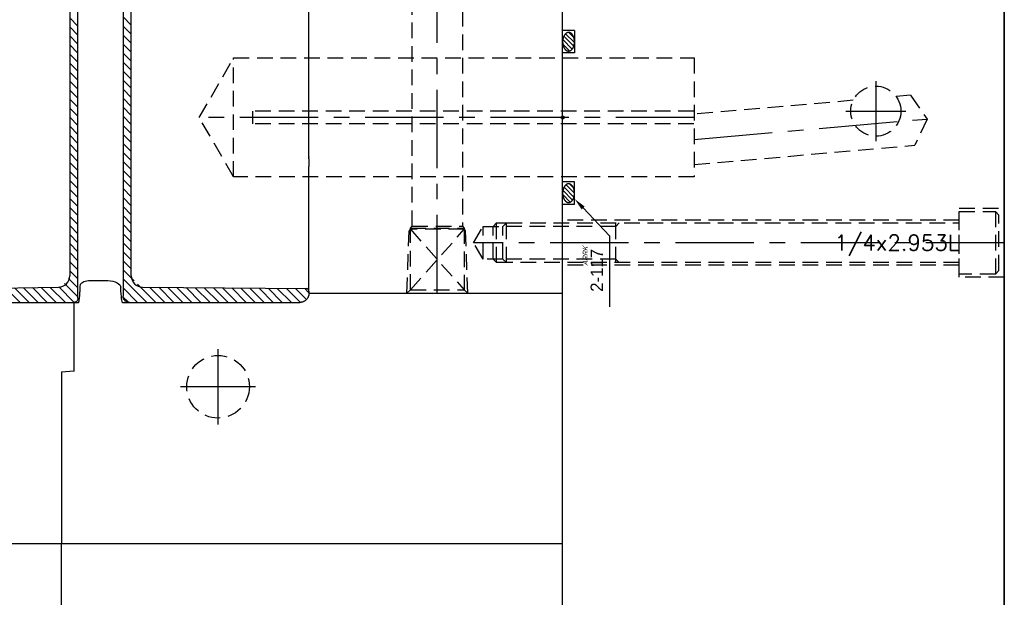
# Model space of a CAD drawing. Extents: x 2651 to 7771, y -1163 to 1075.
# Tile 480 of 490: x 6214 to 6371, y 579 to 671. Entities that reach past the tile are written whole.
import ezdxf
from ezdxf.enums import TextEntityAlignment as Align

# ---------------------------------------------------------------- set-up
doc = ezdxf.new("R2010")
doc.units = 0
doc.header["$LTSCALE"] = 10
for name, pattern in [('CENTER', [2, 1.25, -0.25, 0.25, -0.25]), ('CNSHID', [4, 3, -1]), ('HIDDEN', [0.375, 0.25, -0.125])]:
    doc.linetypes.add(name, pattern=pattern)
doc.layers.get('0').update_dxf_attribs({"linetype": 'CONTINUOUS'})
for name, color, linetype in [('1', 7, 'CONTINUOUS'), ('9', 3, 'CONTINUOUS'), ('CEN', 1, 'CENTER'), ('COOL', 150, 'HIDDEN'), ('DIM', 3, 'CONTINUOUS'), ('HIDDEN', 6, 'HIDDEN'), ('TEXT', 4, 'CONTINUOUS'), ('WL1-HL', 4, 'CNSHID'), ('WOR1-DL', 7, 'CONTINUOUS')]:
    doc.layers.add(name, color=color, linetype=linetype)
doc.styles.add('china', font='txt')
doc.styles.get("Standard").update_dxf_attribs({"font": 'romans.shx'})

# ---------------------------------------------------------------- blocks, each defined once
blk = doc.blocks.new('*X11')
at = {"color": 0}
for p, q in [((917.64, 311.65), (918.84, 312.85)), ((917.97, 311.27), (919.52, 312.82)), ((918.45, 311.05), (920.04, 312.63)), ((919.07, 310.96), (920.42, 312.3)), ((919.98, 311.16), (920.51, 311.7))]:
    blk.add_line(p, q, dxfattribs=at)
blk = doc.blocks.new('*X12')
at = {"color": 0}
for p, q in [((941.78, 311.74), (942.86, 312.83)), ((942.07, 311.33), (943.58, 312.84)), ((942.52, 311.08), (944.12, 312.68)), ((943.12, 310.96), (944.53, 312.38)), ((943.93, 311.07), (944.72, 311.86))]:
    blk.add_line(p, q, dxfattribs=at)
blk = doc.blocks.new('A$C7D2C7B05')
at = {"layer": '9'}
blk.add_circle((0, 0), 0.25, dxfattribs=at)
at = {"layer": 'WL1-HL'}
for p, q in [((-13.87, -1.9), (-13.87, 0)), ((-10.3, -1.9), (-10.3, 0)), ((10.3, -1.9), (10.3, 0)), ((13.87, -1.9), (13.87, 0)), ((-13.87, -1.9), (-10.3, -1.9)), ((13.87, -1.9), (10.3, -1.9))]:
    blk.add_line(p, q, dxfattribs=at)
for points in [[(-12.09, 0, 0.064849), (-12.68, -0.08, 0.077678), (-13.14, -0.28, 0.107175), (-13.47, -0.61, 0.144647), (-13.57, -0.95, 0.144647), (-13.47, -1.29, 0.107175), (-13.14, -1.62, 0.077678), (-12.68, -1.82, 0.064849), (-12.09, -1.9, 0.064849), (-11.49, -1.82, 0.077678), (-11.03, -1.62, 0.107175), (-10.7, -1.29, 0.144647), (-10.6, -0.95, 0.144647), (-10.7, -0.61, 0.107175), (-11.03, -0.28, 0.077678), (-11.49, -0.08, 0.064849)], [(12.09, 0, -0.064849), (12.68, -0.08, -0.077678), (13.14, -0.28, -0.107175), (13.47, -0.61, -0.144647), (13.57, -0.95, -0.144647), (13.47, -1.29, -0.107175), (13.14, -1.62, -0.077678), (12.68, -1.82, -0.064849), (12.09, -1.9, -0.064849), (11.49, -1.82, -0.077678), (11.03, -1.62, -0.107175), (10.7, -1.29, -0.144647), (10.6, -0.95, -0.144647), (10.7, -0.61, -0.107175), (11.03, -0.28, -0.077678), (11.49, -0.08, -0.064849)]]:
    blk.add_lwpolyline(points, format="xyb", close=True, dxfattribs=at)
at = {"layer": 'WOR1-DL'}
for p, q in [((-14.45, -3.27), (-18.91, -7.46)), ((-20.91, -7.46), (-30.24, -7.46)), ((-18.91, -7.46), (-20.91, -7.46))]:
    blk.add_line(p, q, dxfattribs=at)
blk.add_solid([(-14.68, -3.03), (-14.22, -3.51), (-12.99, -1.9)], dxfattribs=at)
at = {"layer": 'WL1-HL'}
for name in ['*X11', '*X12']:
    blk.add_blockref(name, (-931.15, -312.86), dxfattribs=at)
at = {"layer": 'WOR1-DL', "style": 'china'}
blk.add_text('2-117', height=2, dxfattribs=at).set_placement((-21, -5.46), align=Align.MIDDLE_RIGHT)
at = {"layer": 'WOR1-DL', "style": 'china', "oblique": 20}
blk.add_text('ARRK', height=0.8, dxfattribs=at).set_placement((-23.68, -4.02))
blk = doc.blocks.new('DSF')
at = {"color": 5, "linetype": 'Continuous', "lineweight": 0}
for p, q in [((2176.48, 6608.41), (2175.19, 6609.7)), ((2184.99, 6608.56), (2183.7, 6609.85)), ((2176.48, 6606.97), (2175.19, 6608.26)), ((2184.99, 6607.11), (2183.7, 6608.41)), ((2176.48, 6605.52), (2175.19, 6606.82)), ((2184.99, 6605.67), (2183.7, 6606.97)), ((2184.99, 6604.23), (2183.7, 6605.52)), ((2176.48, 6604.08), (2175.19, 6605.38)), ((2176.48, 6602.64), (2175.19, 6603.93)), ((2184.99, 6602.79), (2183.7, 6604.08)), ((2176.48, 6601.2), (2175.19, 6602.49)), ((2184.99, 6601.35), (2183.7, 6602.64)), ((2176.48, 6599.76), (2175.19, 6601.05)), ((2184.99, 6599.9), (2183.7, 6601.2)), ((2176.48, 6598.32), (2175.19, 6599.61)), ((2184.99, 6598.46), (2183.7, 6599.76)), ((2176.48, 6596.87), (2175.19, 6598.17)), ((2184.99, 6597.02), (2183.7, 6598.32)), ((2176.48, 6595.43), (2175.19, 6596.73)), ((2184.99, 6595.58), (2183.7, 6596.87)), ((2176.48, 6593.99), (2175.19, 6595.28)), ((2184.99, 6594.14), (2183.7, 6595.43)), ((2176.48, 6592.55), (2175.19, 6593.84)), ((2184.99, 6592.7), (2183.7, 6593.99)), ((2176.48, 6591.11), (2175.19, 6592.4)), ((2184.99, 6591.25), (2183.7, 6592.55)), ((2176.48, 6589.66), (2175.19, 6590.96)), ((2184.99, 6589.81), (2183.7, 6591.11)), ((2176.48, 6588.22), (2175.19, 6589.52)), ((2184.99, 6588.37), (2183.7, 6589.66)), ((2184.99, 6586.93), (2183.7, 6588.22)), ((2176.48, 6586.78), (2175.19, 6588.08)), ((2184.99, 6585.49), (2183.7, 6586.78)), ((2176.48, 6585.34), (2175.19, 6586.63)), ((2176.48, 6583.9), (2175.19, 6585.19)), ((2184.99, 6584.04), (2183.7, 6585.34)), ((2176.48, 6582.46), (2175.19, 6583.75)), ((2184.99, 6582.6), (2183.7, 6583.9)), ((2176.48, 6581.01), (2175.19, 6582.31)), ((2184.99, 6581.16), (2183.7, 6582.46)), ((2176.48, 6579.57), (2175.19, 6580.87)), ((2184.99, 6579.72), (2183.7, 6581.01)), ((2176.48, 6578.13), (2175.19, 6579.42)), ((2184.99, 6578.28), (2183.7, 6579.57)), ((2176.48, 6576.69), (2175.19, 6577.98)), ((2184.99, 6576.84), (2183.7, 6578.13)), ((2176.48, 6575.25), (2175.19, 6576.54)), ((2184.99, 6575.39), (2183.7, 6576.69)), ((2176.48, 6573.8), (2175.19, 6575.1)), ((2184.99, 6573.95), (2183.7, 6575.25)), ((2176.48, 6572.36), (2175.19, 6573.66)), ((2184.99, 6572.51), (2183.7, 6573.81)), ((2176.48, 6570.92), (2175.19, 6572.22)), ((2184.99, 6571.07), (2183.7, 6572.36)), ((2176.48, 6569.48), (2175.19, 6570.77)), ((2184.99, 6569.63), (2183.7, 6570.92)), ((2185.45, 6567.73), (2183.7, 6569.48)), ((2176.48, 6566.6), (2174.96, 6568.12)), ((2176.48, 6568.04), (2175.19, 6569.33)), ((2187.47, 6564.27), (2183.7, 6568.04)), ((2167.26, 6564.27), (2164.94, 6566.59)), ((2168.7, 6564.27), (2166.37, 6566.61)), ((2170.15, 6564.27), (2167.79, 6566.63)), ((2171.59, 6564.27), (2169.22, 6566.64)), ((2173.03, 6564.27), (2170.64, 6566.66)), ((2174.48, 6564.27), (2172.07, 6566.68)), ((2175.91, 6564.28), (2173.46, 6566.74)), ((2176.48, 6565.15), (2174.36, 6567.27)), ((2186.02, 6564.27), (2183.7, 6566.6)), ((2188.91, 6564.27), (2186.01, 6567.17)), ((2190.35, 6564.27), (2187.93, 6566.7)), ((2191.79, 6564.27), (2189.38, 6566.69)), ((2193.24, 6564.27), (2190.84, 6566.67)), ((2194.68, 6564.27), (2192.29, 6566.66)), ((2196.12, 6564.27), (2193.75, 6566.65)), ((2197.57, 6564.27), (2195.2, 6566.63)), ((2199.01, 6564.27), (2196.66, 6566.62)), ((2200.45, 6564.27), (2198.12, 6566.61)), ((2201.9, 6564.27), (2199.57, 6566.6)), ((2203.34, 6564.27), (2201.03, 6566.58)), ((2204.78, 6564.27), (2202.48, 6566.57)), ((2206.23, 6564.27), (2203.94, 6566.56)), ((2207.67, 6564.27), (2205.4, 6566.55)), ((2209.11, 6564.27), (2206.85, 6566.53)), ((2210.56, 6564.27), (2208.31, 6566.52)), ((2211.97, 6564.3), (2209.76, 6566.51)), ((2212.96, 6564.76), (2211.22, 6566.5)), ((2213.36, 6565.8), (2212.68, 6566.48)), ((2184.56, 6564.29), (2183.71, 6565.14))]:
    blk.add_line(p, q, dxfattribs=at)
for p, q in [((2213.36, 6565.74), (2253.85, 6565.74)), ((2175.82, 6564.27), (2175.82, 6553.24))]:
    blk.add_line(p, q)
at = {"layer": '1', "color": 7, "linetype": 'Continuous'}
for p, q in [((2176.48, 6564.93), (2176.48, 6624.57)), ((2175.19, 6617.96), (2175.19, 6568.51)), ((2184.99, 6568.52), (2184.99, 6617.95)), ((2183.7, 6615.83), (2183.7, 6565.3)), ((2213.36, 6599.9), (2213.36, 6615.14)), ((2184.99, 6608.26), (2184.99, 6608.55)), ((2184.99, 6605.36), (2184.99, 6605.68)), ((2184.99, 6603.52), (2184.99, 6603.84)), ((2184.99, 6601.87), (2184.99, 6602.16)), ((2184.99, 6600.37), (2184.99, 6600.66)), ((2213.36, 6597.94), (2213.36, 6599.9)), ((2184.99, 6597.96), (2184.99, 6598.25)), ((2213.36, 6587.52), (2213.36, 6597.94)), ((2184.99, 6596.29), (2184.99, 6596.65)), ((2184.99, 6595.76), (2184.99, 6596.05)), ((2184.99, 6594.31), (2184.99, 6594.6)), ((2213.36, 6587.2), (2213.36, 6585.98)), ((2213.36, 6571.24), (2213.36, 6585.55)), ((2213.36, 6570.83), (2213.36, 6571.24)), ((2213.36, 6566.09), (2213.36, 6569.73)), ((2156.75, 6566.48), (2173.4, 6566.7)), ((2178.18, 6567.75), (2181.24, 6567.75)), ((2186.79, 6566.71), (2212.98, 6566.48)), ((2213.36, 6566.09), (2213.36, 6565.74)), ((2157.83, 6564.27), (2175.82, 6564.27)), ((2184.73, 6564.27), (2211.9, 6564.27))]:
    blk.add_line(p, q, dxfattribs=at)
at = {"layer": '1', "color": 3, "linetype": 'Continuous'}
for p, q in [((2176.48, 6564.93), (2176.48, 6564.93)), ((2183.7, 6565.3), (2183.7, 6565.3)), ((2213.36, 6565.74), (2213.36, 6565.74)), ((2175.82, 6564.27), (2175.82, 6564.27)), ((2184.73, 6564.27), (2184.73, 6564.27)), ((2211.9, 6564.27), (2211.9, 6564.27))]:
    blk.add_line(p, q, dxfattribs=at)
at = {"layer": '1', "color": 7, "linetype": 'Continuous'}
blk.add_arc((2212.97, 6566.09), 0.389, 0, 89.5, dxfattribs=at)
for centre, major_axis, start_param, end_param in [((2173.37, 6568.51), (1.81, 0.02), 4.712389, 6.2701), ((2186.81, 6568.52), (-1.81, 0.02), 0.008724, 1.570796)]:
    blk.add_ellipse(centre, major_axis=major_axis, ratio=0.999657, start_param=start_param, end_param=end_param, dxfattribs=at)
at = {"layer": '1', "color": 7, "linetype": 'Continuous', "extrusion": (0, 0, -1)}
blk.add_ellipse((2183.6, 6590.2), major_axis=(0, 25.92), ratio=0.026177, start_param=3.141593, end_param=3.577207, dxfattribs=at)
at = {"layer": '1', "color": 7, "linetype": 'Continuous'}
blk.add_open_spline([(2213.36, 6587.51), (2213.35, 6587.45), (2213.37, 6587.39)], degree=2, dxfattribs=at)
for points, degree, knots in [([(2213.36, 6587.45), (2213.36, 6587.47), (2213.36, 6587.49), (2213.36, 6587.51), (2213.36, 6587.51)], 3, [0, 0, 0, 0, 0.94704, 1, 1, 1, 1]), ([(2213.36, 6587.2), (2213.36, 6587.21), (2213.36, 6587.25), (2213.36, 6587.27), (2213.36, 6587.32), (2213.36, 6587.34), (2213.36, 6587.36), (2213.36, 6587.38), (2213.36, 6587.4), (2213.36, 6587.4), (2213.36, 6587.41)], 2, [0, 0, 0, 0.329924, 0.329924, 0.659847, 0.659847, 0.824809, 0.824809, 0.989771, 0.989771, 1, 1, 1]), ([(2213.36, 6585.55), (2213.36, 6585.59), (2213.36, 6585.65), (2213.36, 6585.67), (2213.36, 6585.71), (2213.36, 6585.74), (2213.36, 6585.77), (2213.36, 6585.92), (2213.36, 6585.98)], 2, [0, 0, 0, 0.25, 0.25, 0.375, 0.375, 0.5, 0.5, 1, 1, 1]), ([(2213.36, 6569.73), (2213.36, 6569.82), (2213.36, 6569.93), (2213.36, 6570.05), (2213.36, 6570.2), (2213.36, 6570.34), (2213.36, 6570.5), (2213.36, 6570.66), (2213.36, 6570.83)], 2, [0, 0, 0, 0.25, 0.25, 0.5, 0.5, 0.75, 0.75, 1, 1, 1]), ([(2176.88, 6567.06), (2176.89, 6567.22), (2177.02, 6567.39), (2177.48, 6567.65), (2177.82, 6567.75), (2178.18, 6567.75)], 3, [0, 0, 0, 0, 0.5, 0.5, 1, 1, 1, 1]), ([(2181.24, 6567.75), (2181.82, 6567.75), (2182.36, 6567.6), (2183.1, 6567.19), (2183.3, 6566.94), (2183.32, 6566.7)], 3, [0, 0, 0, 0, 0.5, 0.5, 1, 1, 1, 1]), ([(2176.48, 6564.93), (2176.48, 6564.86), (2176.47, 6564.78), (2176.44, 6564.71), (2176.42, 6564.65), (2176.38, 6564.58), (2176.34, 6564.52), (2176.29, 6564.46), (2176.24, 6564.41), (2176.17, 6564.38), (2176.11, 6564.34), (2176.04, 6564.31), (2175.97, 6564.29), (2175.92, 6564.28), (2175.87, 6564.27), (2175.82, 6564.27)], 3, [0, 0, 0, 0, 0.213869, 0.213869, 0.213869, 0.427747, 0.427747, 0.427747, 0.641534, 0.641534, 0.641534, 0.856087, 0.856087, 0.856087, 1, 1, 1, 1]), ([(2184.73, 6564.27), (2184.61, 6564.27), (2184.49, 6564.29), (2184.38, 6564.33), (2184.27, 6564.37), (2184.17, 6564.43), (2184.08, 6564.5), (2183.99, 6564.58), (2183.91, 6564.67), (2183.85, 6564.76), (2183.79, 6564.86), (2183.74, 6564.97), (2183.72, 6565.08), (2183.71, 6565.15), (2183.7, 6565.23), (2183.7, 6565.3)], 3, [0, 0, 0, 0, 0.218249, 0.218249, 0.218249, 0.436291, 0.436291, 0.436291, 0.6521, 0.6521, 0.6521, 0.865966, 0.865966, 0.865966, 1, 1, 1, 1]), ([(2175.82, 6564.27), (2175.96, 6564.27), (2176.14, 6564.27), (2176.28, 6564.27), (2176.58, 6564.27)], 2, [0, 0, 0, 0.412628, 0.412628, 1, 1, 1]), ([(2183.6, 6564.27), (2183.82, 6564.27), (2183.93, 6564.27), (2184.12, 6564.27), (2184.26, 6564.27), (2184.52, 6564.27), (2184.73, 6564.27)], 2, [0, 0, 0, 0.293384, 0.293384, 0.586768, 0.586768, 1, 1, 1])]:
    blk.add_open_spline(points, degree=degree, knots=knots, dxfattribs=at)
for points, weights, degree in [([(2176.58, 6564.27), (2176.68, 6564.27), (2176.79, 6565.22), (2176.88, 6567.06)], [1, 0.981813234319, 0.981813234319, 1], 3), ([(2213.36, 6565.74), (2213.36, 6564.27), (2211.9, 6564.27)], [1, 0.707106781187, 1], 2)]:
    blk.add_rational_spline(points, weights, degree=degree, dxfattribs=at)

msp = doc.modelspace()

# ---------------------------------------------------------------- linework, layer by layer
for p, q in [((6371.184, 910.642), (6371.184, -41.483)), ((6371.184, -41.483), (6371.184, 910.642)), ((6300.684, 587.642), (6300.684, 787.642)), ((6220.684, 615.042), (6222.648, 615.214)), ((6220.684, 615.042), (6220.684, 587.642)), ((6170.684, 587.642), (6300.684, 587.642)), ((6170.684, 587.642), (6300.684, 587.642)), ((6220.684, 560.242), (6220.684, 587.642)), ((6300.684, 387.642), (6300.684, 587.642))]:
    msp.add_line(p, q)
at = {"layer": 'CEN'}
msp.add_line((6371.184, 635.642), (6286.483, 635.642), dxfattribs=at)
at = {"layer": 'COOL', "color": 1, "linetype": 'CENTER'}
for p, q in [((6280.684, 627.572), (6280.684, 712.451)), ((6350.684, 661.442), (6350.684, 651.842)), ((6321.684, 655.642), (6242.684, 655.642)), ((6321.684, 655.642), (6309.684, 655.642)), ((6321.684, 652.142), (6358.852, 655.394)), ((6345.884, 656.642), (6355.484, 656.642)), ((6245.684, 606.642), (6245.684, 618.642)), ((6251.684, 612.642), (6239.684, 612.642))]:
    msp.add_line(p, q, dxfattribs=at)
at = {"layer": 'COOL'}
for p, q in [((6248.169, 646.142), (6248.169, 665.142)), ((6321.684, 665.142), (6321.684, 646.142)), ((6356.202, 659.177), (6353.931, 658.978)), ((6356.202, 659.177), (6358.852, 655.394)), ((6347.081, 658.379), (6321.684, 656.157)), ((6321.631, 656.642), (6251.169, 656.642)), ((6251.169, 656.642), (6251.169, 654.642)), ((6358.852, 655.394), (6356.9, 651.208)), ((6321.631, 654.642), (6251.169, 654.642)), ((6321.684, 648.127), (6356.9, 651.208))]:
    msp.add_line(p, q, dxfattribs=at)
for points in [[(6276.684, 638.29), (6276.684, 710.142), (6280.684, 712.451), (6284.684, 710.142), (6284.684, 638.29)], [(6321.684, 646.142), (6248.169, 646.142), (6242.684, 655.642), (6248.169, 665.142), (6321.684, 665.142)], [(6276.384, 637.99), (6276.684, 638.29), (6284.684, 638.29), (6284.984, 637.99)], [(6275.834, 627.572), (6276.175, 637.572), (6276.384, 637.781)], [(6276.384, 628.122), (6276.384, 637.99), (6284.984, 637.99), (6284.984, 628.122)], [(6276.384, 628.122), (6284.984, 637.781), (6276.384, 637.781), (6284.984, 628.122)], [(6285.534, 627.572), (6285.193, 637.572), (6284.984, 637.781)], [(6275.834, 627.572), (6276.384, 628.122), (6284.984, 628.122), (6285.534, 627.572)]]:
    msp.add_lwpolyline(points, dxfattribs=at)
for centre, radius in [((6350.684, 656.642), 4), ((6245.684, 612.642), 5)]:
    msp.add_circle(centre, radius, dxfattribs=at)
at = {"layer": 'HIDDEN'}
for p, q in [((6363.984, 639.242), (6300.684, 639.242)), ((6309.159, 632.467), (6309.159, 638.817)), ((6363.984, 632.042), (6300.684, 632.042))]:
    msp.add_line(p, q, dxfattribs=at)
for points in [[(6371.184, 630.142), (6363.984, 630.142), (6363.984, 641.142), (6371.184, 641.142)], [(6369.759, 630.642), (6363.984, 630.642), (6363.984, 640.642), (6369.759, 640.642), (6369.759, 630.642), (6370.334, 631.217), (6370.334, 640.067), (6369.759, 640.642)], [(6287.984, 633.042), (6286.483, 635.642), (6287.984, 638.242)], [(6291.159, 633.042), (6287.984, 633.042), (6287.984, 638.242), (6291.159, 638.242)], [(6290.147, 632.467), (6289.572, 633.042), (6289.572, 638.242), (6290.147, 638.817)], [(6291.734, 632.467), (6290.147, 632.467), (6290.147, 638.817), (6291.734, 638.817)], [(6291.734, 632.467), (6291.159, 633.042), (6291.159, 638.242), (6291.734, 638.817)], [(6309.734, 638.817), (6309.159, 638.242), (6291.159, 638.242)], [(6363.984, 632.467), (6291.734, 632.467), (6291.734, 638.817), (6363.984, 638.817)], [(6309.734, 632.467), (6309.159, 633.042), (6291.159, 633.042)]]:
    msp.add_lwpolyline(points, dxfattribs=at)

# ---------------------------------------------------------------- block references
at = {"layer": 'DIM'}
msp.add_blockref('DSF', (4046.831, -5938.164), dxfattribs=at)
at = {"layer": 'DIM', "rotation": 90}
msp.add_blockref('A$C7D2C7B05', (6300.684, 655.642), dxfattribs=at)

# ---------------------------------------------------------------- texts
at = {"layer": 'TEXT'}
msp.add_text('1/4x2.953L', height=2.5, dxfattribs=at).set_placement((6363.984, 635.642), align=Align.MIDDLE_RIGHT)

doc.saveas('drawing.dxf')
